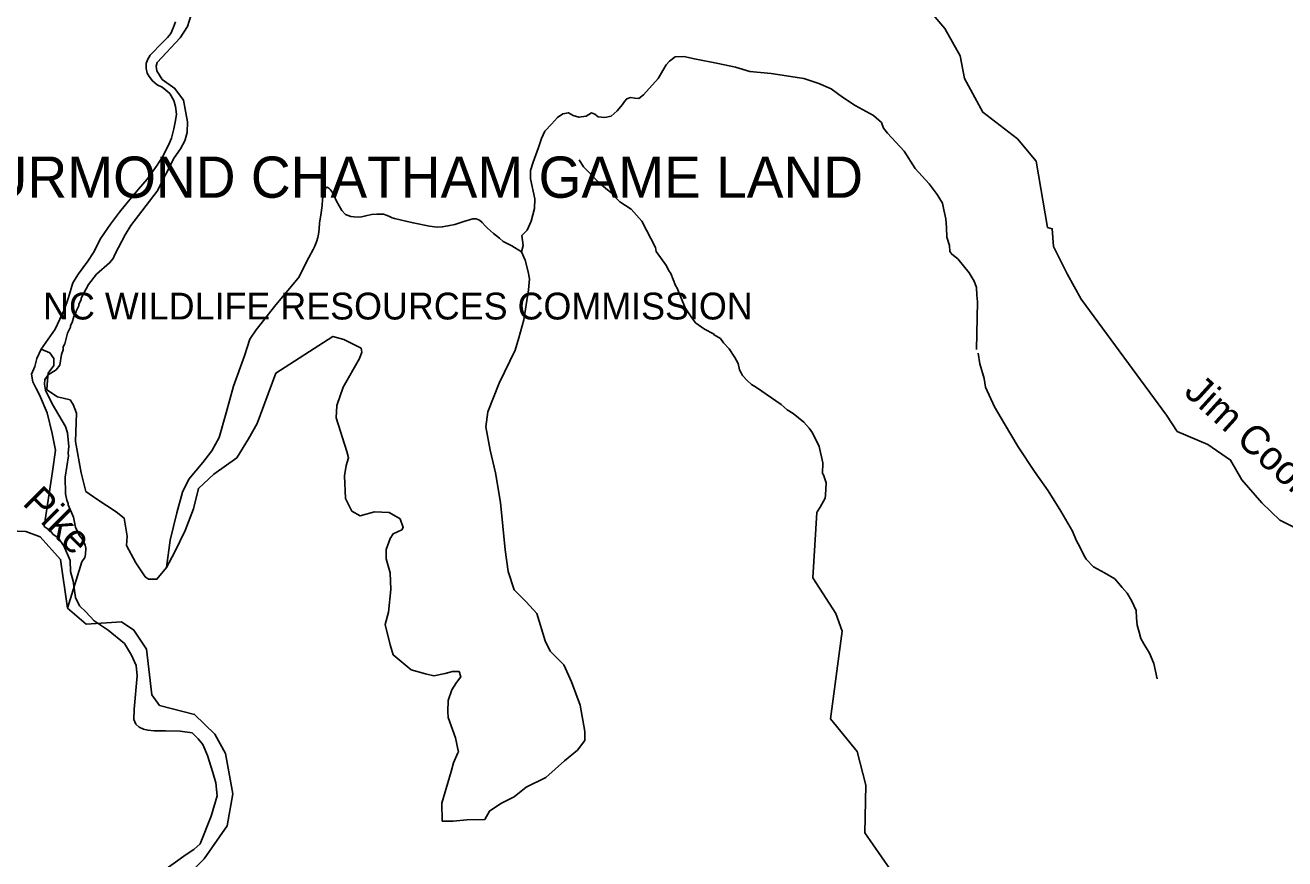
# Model space of a CAD drawing. Extents: x 1248089 to 1457196, y 820910 to 988753.
# Drawn here: x 1353986 to 1360559, y 959435 to 963784 of the extents above; entities that cross this region are included whole.
import ezdxf

# ---------------------------------------------------------------- set-up
doc = ezdxf.new("R2010")
doc.units = 0
for name, color, linetype in [('Exist Boundary Land Use Park State Division NC Parks and Recreation Label', 7, 'Continuous'), ('Exist Hydrographic Creek Single Shore', 7, 'Continuous'), ('Exist Hydrographic Misc Water Feature', 7, 'Continuous'), ('Exist Road Non-System Type 51', 7, 'Continuous'), ('Scratch_Level_4', 7, 'Continuous')]:
    doc.layers.add(name, color=color, linetype=linetype)

msp = doc.modelspace()

# ---------------------------------------------------------------- linework, layer by layer
at = {"layer": 'Exist Hydrographic Creek Single Shore'}
for points in [[(1359423.4, 962487.1), (1359351.4, 962629.7), (1359345.4, 962721.8), (1359320.4, 962728.9), (1359261.3, 963074.8), (1359163.4, 963191.6), (1358983.4, 963329.9), (1358887.3, 963505.8), (1358864.4, 963624.4), (1358784.4, 963767.2), (1358642.1, 963934.8)], [(1359941, 961749.4), (1359495.4, 962354.3), (1359423.4, 962487.1)], [(1360613.1, 961161.8), (1360531.9, 961202.4), (1360438.1, 961293.1), (1360335, 961411.9), (1360275.6, 961515.1), (1360156.9, 961596.4), (1359997.5, 961665.2), (1359941, 961749.4)], [(1358584.4, 959257), (1358366.4, 959570), (1358372.4, 959819.5), (1358326.4, 959994.4), (1358188.4, 960164.6), (1358248.4, 960623), (1358216.4, 960715.5), (1358095.4, 960901.8), (1358116.5, 961242.5)], [(1354715.3, 959233), (1354919.3, 959435.7), (1355040.4, 959607.3), (1355068.3, 959774.2), (1355031.3, 959985), (1354975.2, 960084.6), (1354869.3, 960188.5), (1354687.3, 960234.9), (1354646.2, 960291.5), (1354618.3, 960528.4), (1354553.2, 960628.2), (1354488.2, 960672.2), (1354304.3, 960659.5), (1354206.3, 960743.5), (1354170.3, 960997.1), (1354064.3, 961114.1), (1353989.3, 961141.9), (1353548.3, 961160.5)]]:
    msp.add_lwpolyline(points, dxfattribs=at)
at = {"layer": 'Exist Hydrographic Misc Water Feature'}
for points in [[(1354854, 963876.2), (1354857.8, 963860.1), (1354831.9, 963776.6), (1354794.5, 963717.5), (1354673.6, 963590), (1354669.1, 963570), (1354672.6, 963546), (1354699.8, 963501.4), (1354766.6, 963453.8), (1354811.4, 963392.8), (1354832.8, 963280.2), (1354831.6, 963224.2), (1354818.7, 963180.4), (1354795.7, 963139), (1354762.8, 963091.7), (1354674.7, 962917.5), (1354536.7, 962738.5), (1354507.7, 962691), (1354455.5, 962592)], [(1356876.1, 963081.1), (1356899.3, 963044.6), (1356985.4, 962956.6), (1357042.5, 962911.3), (1357089.3, 962862.3), (1357148.6, 962825), (1357203.2, 962761.7), (1357274.2, 962624), (1357277.9, 962603.9), (1357332.2, 962528.7)], [(1354455.5, 962592), (1354444, 962566.6), (1354426, 962543.7), (1354356.9, 962484.9), (1354315.5, 962430.9), (1354278, 962359.7), (1354277.8, 962351.7), (1354265.3, 962328), (1354265, 962320), (1354252.5, 962296.4), (1354252.3, 962288.4), (1354239.8, 962264.7), (1354231.1, 962232.8), (1354222.8, 962217), (1354222.6, 962209), (1354206, 962177.4), (1354192.8, 962121.8), (1354184.4, 962105.9), (1354184.1, 962089.9), (1354175.5, 962066.1), (1354166.3, 962010.3), (1354147.8, 961986.7), (1354105.2, 961959.7), (1354088.7, 961936.1), (1354086.1, 961912.1), (1354091.5, 961880), (1354125.9, 961809.3), (1354195.3, 961689.7), (1354206.6, 961657.4), (1354213.1, 961585.3), (1354210.4, 961553.4), (1354212, 961537.4), (1354193.6, 961425.8), (1354195.7, 961339.8), (1354203, 961305.7), (1354210.6, 961289.5), (1354210.5, 961281.5), (1354237.1, 961216.9), (1354247.9, 961164.6), (1354267.1, 961124.2), (1354282.6, 961103.9), (1354298, 961071.5), (1354301.5, 961055.4), (1354300.8, 961023.4), (1354296.5, 961007.5), (1354282, 960983.9), (1354206.3, 960743.5)], [(1357332.2, 962528.7), (1357343.1, 962505.5), (1357354, 962489.4), (1357378.4, 962426.9), (1357387.6, 962411.4), (1357429.7, 962309.8), (1357460.3, 962261.8), (1357483.2, 962231.9), (1357530.5, 962198.8), (1357578, 962173.7), (1357580.2, 962168.7), (1357613.4, 962148.9), (1357628.9, 962126.6), (1357658.3, 962095.9), (1357689.3, 962051.2), (1357706.6, 962018.8), (1357713.9, 961986.7), (1357721.6, 961970.5), (1357729.3, 961956.4), (1357752.7, 961929.8), (1357776.3, 961909.3), (1357801.9, 961894.8), (1357929.9, 961805.9), (1357961.3, 961777.2), (1357993, 961758.5), (1358048, 961713.3), (1358077.3, 961682.6), (1358094.8, 961658.2), (1358129.2, 961585.4), (1358147.4, 961501.1), (1358146.2, 961445.1), (1358151.2, 961438.8), (1358165.1, 961396.7), (1358161.8, 961332.7), (1358159.4, 961316.8), (1358134.3, 961269.4), (1358117.8, 961245.8), (1358116.5, 961242.5)]]:
    msp.add_lwpolyline(points, dxfattribs=at)
at = {"layer": 'Exist Road Non-System Type 51'}
for points in [[(1354770.1, 963801), (1354759.6, 963773.2), (1354744.9, 963741.5), (1354728.4, 963719.8), (1354701.7, 963694.3), (1354638.4, 963627.7), (1354623.9, 963604), (1354617.2, 963584.1), (1354616.7, 963558.1), (1354622.2, 963534), (1354631.9, 963515.8), (1354649.2, 963493.4), (1354674.8, 963472.9), (1354700.6, 963460.1), (1354720.3, 963445.8), (1354740, 963427.4), (1354761.1, 963390.9), (1354770.5, 963360.7), (1354775.7, 963320.6), (1354770.7, 963286.6), (1354762, 963242.7), (1354748.9, 963195.1), (1354733.9, 963157.3), (1354702.7, 963097.9), (1354671.5, 963048.5), (1354621.9, 962981.6), (1354576.9, 962928.4), (1354506.9, 962846), (1354478.2, 962808.6), (1354430.7, 962745.7), (1354381, 962672.7), (1354341.5, 962597.6), (1354313.1, 962552.7), (1354263.8, 962487.7), (1354234.8, 962440.2), (1354211.3, 962362.6), (1354190, 962303), (1354141.9, 962197.9), (1354069.7, 962093.3)], [(1356576.5, 962686.4), (1356604.9, 962714.9), (1356625.7, 962761.9), (1356643.2, 962828.6), (1356644.3, 962879), (1356622.4, 962981.8), (1356622.3, 963026.1), (1356636.5, 963068.7), (1356663.8, 963146.4), (1356679.1, 963192.3), (1356696.6, 963230.6), (1356731.5, 963268.3), (1356763.2, 963302.3), (1356791.6, 963322), (1356820, 963327.4), (1356845.2, 963313.2), (1356874.7, 963303.4), (1356913, 963309.9), (1356941.4, 963326.3), (1356957.8, 963319.8), (1356976.4, 963306.6), (1357010.3, 963302.3), (1357043, 963308.8), (1357074.7, 963337.3), (1357102.1, 963370.1), (1357113, 963386.5), (1357125, 963399.6), (1357144.7, 963406.2), (1357166.6, 963402.9), (1357188.4, 963401.8), (1357212.5, 963420.4), (1357287.9, 963505.7), (1357331.1, 963577.4), (1357347.5, 963597.1), (1357377.1, 963618.9), (1357421.9, 963621.1), (1357477.6, 963608), (1357601.2, 963583.9), (1357693, 963564.2), (1357767.3, 963542.4), (1357877.7, 963532.5), (1358048.7, 963505.4)], [(1358048.7, 963505.4), (1358126.6, 963479.3), (1358191.1, 963452), (1358251.2, 963409.3), (1358316.8, 963365.6), (1358411.9, 963313), (1358453.5, 963275.9), (1358464.4, 963246.3), (1358485.2, 963220.1), (1358571.5, 963126), (1358630.5, 963036.3), (1358702.3, 962955.9), (1358745, 962901.2), (1358772.3, 962855.3), (1358780, 962821.4), (1358789.8, 962774.3), (1358793.1, 962729.5), (1358794.2, 962678.1), (1358808.4, 962635.4), (1358810.5, 962604.2), (1358820.4, 962588.9), (1358852.1, 962564.8), (1358912.2, 962492.6), (1358938.4, 962448.8), (1358950.4, 962416), (1358951.5, 962375.5), (1358954.6, 962341.3), (1358949.1, 962091.9)], [(1356575.4, 962601.1), (1356525.1, 962632.8), (1356480.3, 962655.8), (1356460.6, 962672.2), (1356429.1, 962697.5), (1356397.6, 962724.4), (1356385.9, 962736.6), (1356370.4, 962755), (1356356.7, 962767.3), (1356338.8, 962773.6), (1356320.8, 962774), (1356274.5, 962759.1), (1356228.2, 962744), (1356191.7, 962736.9), (1356161.5, 962731.6), (1356135.5, 962730), (1356095.7, 962735.1), (1356010.1, 962752.8), (1355972.3, 962761.7), (1355912.5, 962775), (1355900.6, 962779.4), (1355886.6, 962785.7), (1355874.7, 962792), (1355855, 962798.3), (1355821, 962799), (1355792.8, 962795.8), (1355762.7, 962790.3), (1355740.6, 962784.8), (1355726.5, 962783.1), (1355702.4, 962783.6), (1355684.5, 962786.1), (1355670.6, 962790.4), (1355656.8, 962796.7), (1355637.2, 962817.1), (1355623.6, 962841.4), (1355608.4, 962869.8), (1355598.8, 962889.9), (1355591.1, 962906.3), (1355585.2, 962916.4), (1355577.5, 962926.6), (1355569.7, 962934.7), (1355561.8, 962939), (1355555.7, 962937.1), (1355549.5, 962925.1), (1355540.9, 962901.3), (1355536.5, 962875.4), (1355535.6, 962843.4), (1355528.6, 962793.5), (1355521.6, 962753.5), (1355518.9, 962719.6), (1355516.4, 962693.6), (1355512.1, 962675.7), (1355505.6, 962653.8), (1355494.8, 962628), (1355488.6, 962614.2), (1355465.8, 962572.8), (1355412.1, 962466.6), (1355410.1, 962464.6), (1355293.2, 962324.9), (1355190.5, 962194.9), (1355157.5, 962145.5), (1355129.8, 962060), (1355072.6, 961901), (1355033.7, 961761.7), (1354997.1, 961632.4), (1354959.7, 961563.1), (1354912.4, 961502), (1354838.7, 961415.4), (1354807.3, 961348), (1354777.1, 961240.5), (1354742.2, 961097.2), (1354723.3, 960955.4)], [(1356575.4, 962601.1), (1356584.1, 962633.9), (1356576.5, 962686.4)], [(1356575.4, 962601.1), (1356594.1, 962557.5), (1356610.4, 962497.3), (1356617, 962461.2), (1356612.6, 962403.2), (1356587.5, 962246.8), (1356562.3, 962152.7), (1356542.7, 962089.5)], [(1354723.3, 960955.4), (1354766.7, 961037), (1354819.8, 961147.3), (1354864.7, 961261.7), (1354889.2, 961367.9), (1354970.8, 961441.4), (1355089.2, 961527.2), (1355150.4, 961625.3), (1355195.3, 961707), (1355293.3, 961968.4), (1355591.3, 962160.4), (1355648.4, 962144.1), (1355738.2, 962099.1), (1355742.3, 962078.7), (1355730.1, 962046), (1355644.3, 961894.9), (1355611.7, 961800.9), (1355607.6, 961735.6), (1355664.8, 961559.9), (1355672.9, 961527.2), (1355660.7, 961486.4), (1355652.5, 961433.3), (1355656.6, 961314.8), (1355689.3, 961249.5), (1355734.2, 961224.9), (1355807.6, 961245.4), (1355885.2, 961241.3), (1355942.3, 961208.6), (1355958.7, 961163.7), (1355950.5, 961151.4), (1355905.6, 961131), (1355889.3, 961106.5), (1355868.9, 961049.3), (1355868.9, 961000.3), (1355889.3, 960926.7), (1355893.4, 960840.9), (1355881.1, 960722.5), (1355864.8, 960657.1), (1355889.3, 960550.9), (1355905.8, 960499.8)], [(1354085.3, 961169.1), (1354127.4, 961456.4), (1354143.8, 961566.7), (1354126.1, 961653.4), (1354100.3, 961761), (1354060.3, 961855.2), (1354041.7, 961891.7), (1354026.3, 961924.1), (1354019.1, 961964.2), (1354035.9, 962003.9), (1354046.8, 962045.7), (1354069.7, 962093.3)], [(1354069.7, 962093.3), (1354114.1, 962074.6), (1354134.5, 962046), (1354134.5, 962009.2), (1354105.9, 961968.4), (1354101.8, 961931.6), (1354097.7, 961882.6), (1354154.9, 961845.8), (1354220.2, 961829.5), (1354236.5, 961805), (1354252.9, 961760), (1354248.8, 961613), (1354277.4, 961449.6), (1354301.9, 961351.5), (1354359, 961310.7), (1354461.1, 961245.3), (1354501.9, 961212.7), (1354518.2, 961118.7), (1354514.1, 961069.7), (1354563.1, 960979.8), (1354612.1, 960906.3), (1354628.4, 960894), (1354673.3, 960894), (1354723.3, 960955.4)], [(1356384, 959640), (1356409, 959683.8), (1356468.3, 959724.4), (1356537.1, 959758.8), (1356599.6, 959808.9), (1356702.7, 959858.9), (1356799.5, 959946.4), (1356868.3, 960002.7), (1356905.8, 960052.8), (1356905.8, 960099.7), (1356880.8, 960237.2), (1356837, 960359.2), (1356796.4, 960446.7), (1356724.5, 960518.7), (1356699.6, 960571.8), (1356655.8, 960715.7), (1356599.6, 960775.1), (1356537.1, 960837.6), (1356505.8, 960934.6), (1356490.2, 961047.1), (1356465.2, 961294.1), (1356440.2, 961448), (1356412.1, 961566.8), (1356390.2, 961688.8), (1356399.6, 961766.9), (1356459, 961917), (1356542.7, 962089.5)], [(1358957.8, 962072.9), (1358967.5, 962017), (1358990, 961940.5), (1358997.1, 961896.3), (1359043.1, 961793.3), (1359095.3, 961704.2), (1359167, 961584.7), (1359252.4, 961454.9), (1359324.5, 961355.4), (1359390.4, 961248), (1359450.3, 961144.7), (1359469.4, 961098.3), (1359490.7, 961059.8), (1359507.9, 961023.5), (1359521.5, 960999.2), (1359560.7, 960958.4), (1359618.1, 960927.2), (1359671.5, 960896.1), (1359710.6, 960851.3), (1359736, 960820.7), (1359759.3, 960782.3), (1359782.2, 960729.8)], [(1354701.5, 959368.8), (1354825.4, 959458.4), (1354865.9, 959483.6), (1354898.5, 959513), (1354955.4, 959657.9), (1354987.6, 959763.4), (1354981, 959831.5), (1354964, 959885.9), (1354937.8, 959974.5), (1354912.9, 960031), (1354887.5, 960061.6), (1354856.1, 960092.2), (1354794.2, 960101.5), (1354718.2, 960103), (1354658.2, 960102.2), (1354626.2, 960106.8), (1354602.3, 960111.3), (1354580.5, 960121.8), (1354562.8, 960138.1), (1354553.3, 960162.3), (1354554.4, 960216.3), (1354569.9, 960390.1), (1354565, 960444.3), (1354540, 960496.8), (1354503.2, 960557.6), (1354418.6, 960627.3), (1354345.5, 960676.8), (1354302.4, 960723.7), (1354269, 960754.4), (1354247.9, 960798.9), (1354235.6, 960883.2), (1354222.6, 960933.5), (1354219.7, 960991.6), (1354187.2, 961068.3), (1354158, 961108.9), (1354130.4, 961129.4), (1354116.8, 961147.7), (1354085.3, 961169.1)], [(1359892.5, 960373.5), (1359874.7, 960453.7), (1359851.8, 960508.2), (1359822.8, 960556.8), (1359807.3, 960585.2), (1359798, 960617.4), (1359788.7, 960653.6), (1359785.5, 960691.7), (1359782.2, 960729.8)], [(1356159, 959725.7), (1356209, 959891.5), (1356221.5, 959935.2), (1356243.3, 959988.4), (1356246.5, 959991.5), (1356230.9, 960066.6), (1356193.4, 960172.9), (1356190.2, 960204.2), (1356193.4, 960260.4), (1356212.1, 960316.7), (1356237.1, 960354.2), (1356258.9, 960384.1), (1356249.5, 960412.2), (1356246.4, 960412.2), (1356215.1, 960412.2), (1356177.6, 960402.8), (1356118.3, 960390.3), (1356074.5, 960399.7), (1355999.5, 960421.6), (1355905.8, 960499.8)], [(1356162.1, 959631.9), (1356159, 959725.7)], [(1356162.1, 959631.9), (1356218.3, 959631.7), (1356290.1, 959637.9), (1356384, 959640)]]:
    msp.add_lwpolyline(points, dxfattribs=at)

# ---------------------------------------------------------------- texts
at = {"layer": 'Exist Boundary Land Use Park State Division NC Parks and Recreation Label'}
for s, height, p in [('THURMOND CHATHAM GAME LAND', 215, (1353406.4, 962883.8)), ('NC WILDLIFE RESOURCES COMMISSION', 140, (1354079.1, 962248.7))]:
    msp.add_text(s, height=height, dxfattribs=at).set_placement(p)
at = {"layer": 'Scratch_Level_4'}
for s, rotation, p in [('Jim Cook Br.', 317.69794, (1360026.3, 961862.4)), ('Pike', 314.98997, (1353966, 961287.2))]:
    msp.add_text(s, height=150, rotation=rotation, dxfattribs=at).set_placement(p)

doc.saveas('drawing.dxf')
